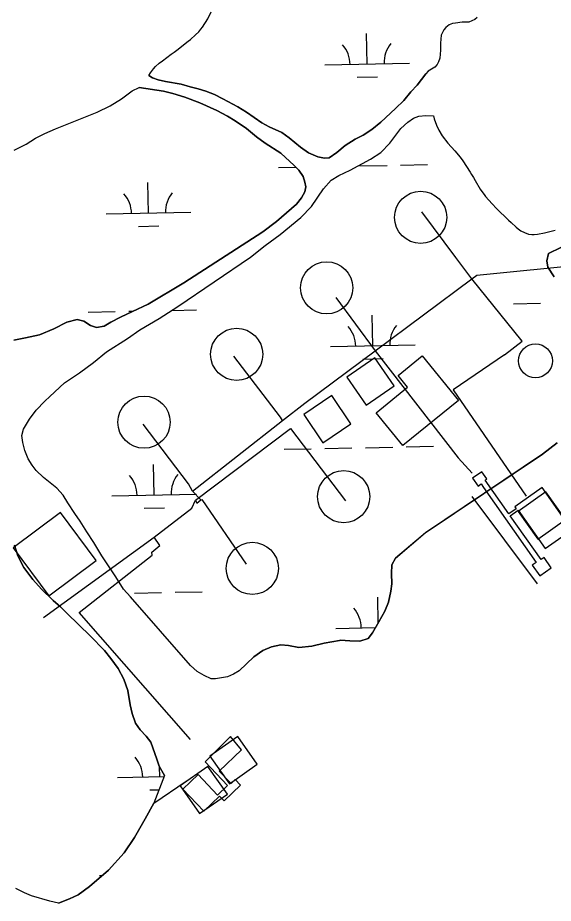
# Model space of a CAD drawing. Extents: x 3989314 to 4027622, y 243956 to 270014.
# Drawn here: x 4013310 to 4013942, y 263575 to 264620 of the extents above; entities that cross this region are included whole.
import ezdxf

# ---------------------------------------------------------------- set-up
doc = ezdxf.new("R2010")
doc.units = 0
for name, color, linetype in [('V-BLDG-OTLN', 7, 'Continuous'), ('V-CHAN-DOCK', 7, 'Continuous'), ('V-DOMW-TANK', 7, 'Continuous'), ('V-RIVR-EDGE', 7, 'Continuous'), ('V-TOPO-SHOR', 7, 'Continuous'), ('V-UTIL-LINE', 7, 'Continuous'), ('V-WETL-SWMP', 7, 'Continuous')]:
    doc.layers.add(name, color=color, linetype=linetype)

msp = doc.modelspace()

# ---------------------------------------------------------------- linework, layer by layer
at = {"layer": 'V-BLDG-OTLN'}
for points in [[(4013754.1, 264185.9), (4013731.3, 264218.8), (4013698.5, 264196), (4013721.3, 264163.1)], [(4013787.4, 264221.2), (4013830.1, 264168.5), (4013764.4, 264115.3), (4013732.8, 264154.2), (4013769.9, 264184.3), (4013758.8, 264198)], [(4013680.7, 264174.3), (4013647.6, 264151.9), (4013670.1, 264118.8), (4013703.2, 264141.2)], [(4013900.6, 264037.7), (4013923.6, 264005), (4013956.3, 264028), (4013933.3, 264060.7)], [(4013360.4, 264036.2), (4013304.6, 263994.6), (4013346.7, 263938.1), (4013402.5, 263979.7)], [(4013536.8, 263748.8), (4013559.8, 263716.1), (4013592.6, 263739.1), (4013569.5, 263771.9)], [(4013501.6, 263713.6), (4013524.6, 263680.9), (4013557.3, 263703.9), (4013534.3, 263736.6)]]:
    msp.add_lwpolyline(points, close=True, dxfattribs=at)
at = {"layer": 'V-CHAN-DOCK'}
for points in [[(4013859.5, 264065.8), (4013921.6, 263977.4), (4013917.1, 263974.2), (4013925.9, 263961.7), (4013939.4, 263971.2), (4013931, 263983.2), (4013927.6, 263980.7), (4013891.2, 264032.5), (4013900.6, 264039.1), (4013932.4, 263993.8), (4013964, 264016), (4013929, 264065.9), (4013896.5, 264043.1), (4013898.1, 264040.9), (4013889.5, 264034.9), (4013861.5, 264074.7), (4013863.5, 264076.1), (4013857.5, 264084.5), (4013846.7, 264077), (4013853.3, 264067.6), (4013856.8, 264070.1), (4013859.7, 264066), (4013859.5, 264065.8)], [(4013531.1, 263741.9), (4013557.5, 263714), (4013545.6, 263702.8), (4013522.9, 263726.9), (4013504.9, 263709.8), (4013529.4, 263683.9), (4013548.2, 263701.7), (4013553.5, 263696.1), (4013572.8, 263714.4), (4013566.5, 263721), (4013561.7, 263716.4), (4013547.7, 263731.2), (4013574, 263756.1), (4013561.2, 263772.1), (4013531.1, 263741.9)]]:
    msp.add_lwpolyline(points, dxfattribs=at)
at = {"layer": 'V-DOMW-TANK'}
for centre, radius in [((4013785.4, 264384.8), 30.8), ((4013674.5, 264301.6), 30.8), ((4013568.3, 264223.1), 30.8), ((4013920.9, 264215.4), 20), ((4013459, 264143), 30.8), ((4013694.6, 264055.1), 30.8), ((4013586.8, 263970.4), 30.8)]:
    msp.add_circle(centre, radius, dxfattribs=at)
at = {"layer": 'V-RIVR-EDGE'}
for points in [[(4013464.8, 264552.1), (4013466.8, 264555.5), (4013470, 264560), (4013472.7, 264562.8), (4013477, 264566.7), (4013480.7, 264569.7), (4013491.2, 264577.6), (4013494.6, 264579.8), (4013497.7, 264582), (4013511, 264592.6), (4013513.9, 264594.6), (4013519.9, 264600.2), (4013523.6, 264603.9), (4013526.2, 264606.9), (4013528, 264609.3), (4013534.3, 264619.3), (4013538.3, 264627.6)], [(4013305.6, 264464.2), (4013320.1, 264471.3), (4013330.9, 264478.3), (4013342.1, 264483.9), (4013354.4, 264489.2), (4013403.5, 264509.1), (4013418.9, 264516.4), (4013432.3, 264524.6), (4013444.9, 264534.3), (4013453.4, 264538.1)], [(4013942.8, 264314.6), (4013935.7, 264326.1), (4013934.3, 264333.4), (4013936.1, 264342.3), (4013950.7, 264349.3)], [(4013571.4, 263849.5), (4013588.7, 263865.9), (4013599.3, 263873.5), (4013609.5, 263877.9), (4013620.5, 263880.2), (4013629.6, 263879.4), (4013641.8, 263876.9), (4013656.9, 263878.5), (4013671.4, 263882.1), (4013689.8, 263885.3), (4013690.9, 263885.7), (4013702, 263885), (4013713.8, 263884.5), (4013723.3, 263887.6), (4013728.7, 263894.2), (4013736.2, 263907.2), (4013743.1, 263920.1), (4013747.3, 263930.7), (4013750.4, 263943.5), (4013751.5, 263952), (4013751.1, 263964.2), (4013751.6, 263974.7), (4013755.9, 263982.5), (4013790.9, 264012.2), (4013929.1, 264105.2), (4013946.4, 264118.6)], [(4013358, 263575.1), (4013371, 263580.4), (4013381.4, 263585.2), (4013394.7, 263594.9), (4013417, 263614), (4013435.7, 263634.8), (4013447.9, 263652.8), (4013460.4, 263674.6), (4013470.5, 263693.1), (4013508.9, 263719.4)]]:
    msp.add_lwpolyline(points, dxfattribs=at)
at = {"layer": 'V-TOPO-SHOR'}
for points in [[(4013852.3, 264620.8), (4013849.2, 264618.4), (4013845.9, 264616.6), (4013842.2, 264615.4), (4013838.6, 264615.1), (4013834.4, 264615.2), (4013826.6, 264614.2), (4013822.9, 264613.5), (4013818.9, 264611.9), (4013815.2, 264609), (4013812.7, 264606), (4013811.3, 264603.2), (4013809.8, 264599.8), (4013808.8, 264590.4), (4013808.7, 264582.2), (4013808.3, 264577.3), (4013807.9, 264572.9), (4013806.4, 264568.4), (4013805, 264565.4), (4013802.1, 264562), (4013794.1, 264557.2), (4013791.4, 264554.4)], [(4013464.8, 264552.1), (4013468.9, 264549.6), (4013475.6, 264547.1), (4013484.3, 264545), (4013502.7, 264541.9), (4013513.5, 264538.8), (4013522.8, 264536.5), (4013532, 264533.6), (4013542, 264529.7), (4013551.8, 264524.9), (4013569.5, 264515.3), (4013579.9, 264509), (4013598.2, 264496.5), (4013606.7, 264491.7), (4013621.8, 264484.9), (4013630.4, 264478.8), (4013643.5, 264467.6), (4013653, 264460.9), (4013664.2, 264456.1), (4013672, 264454.7), (4013677.3, 264455)], [(4013677.3, 264455), (4013686.6, 264461.4), (4013696.3, 264469.8), (4013708, 264477.1), (4013717.4, 264481.8), (4013727.7, 264488.5), (4013738.4, 264497), (4013755.7, 264513.3), (4013765.5, 264522.8), (4013773.9, 264532.9), (4013781.3, 264540.7), (4013791.4, 264554.4)], [(4013305.2, 264239.7), (4013319, 264242.4), (4013335.8, 264246.2), (4013352.6, 264253.2), (4013368, 264261), (4013380.1, 264264.3), (4013387.9, 264262.4), (4013395.8, 264257.3), (4013403.1, 264254.6), (4013412, 264256.3), (4013419.9, 264260.9), (4013431.3, 264267.1), (4013445.3, 264273.8), (4013463.7, 264282.2), (4013506, 264307.4), (4013599.3, 264367.7), (4013615.5, 264379.9), (4013638.8, 264400.3), (4013644.9, 264407.8), (4013648.7, 264415.1), (4013649.8, 264420.8), (4013648.8, 264426.2), (4013646.7, 264432.9), (4013641.7, 264440.5), (4013636.3, 264446.1), (4013620.3, 264460.6), (4013601.9, 264472.3), (4013591.9, 264479.8), (4013579.8, 264489.6), (4013566.5, 264498.9), (4013557.6, 264504.3), (4013544.8, 264511), (4013525, 264519.9), (4013507.1, 264526.6), (4013492.9, 264531), (4013481.9, 264533.7), (4013453.4, 264538.1)], [(4013571.4, 263849.5), (4013564.5, 263845.7), (4013557.5, 263842.2), (4013543.4, 263839.9), (4013538.4, 263840.2), (4013530.1, 263844), (4013521.7, 263848.8), (4013513.8, 263855.9), (4013443.2, 263936.7), (4013434.8, 263946), (4013425.8, 263960.3), (4013409.3, 263985.1), (4013399.9, 264000.8), (4013391.4, 264013.6), (4013383.6, 264026.2), (4013377.3, 264035.3), (4013369.2, 264047.7), (4013363.5, 264056.8), (4013356.1, 264065.3), (4013340.2, 264077.7), (4013331.8, 264086.1), (4013326.8, 264092.3), (4013322.2, 264099.9), (4013318.5, 264109.7), (4013315.8, 264118.9), (4013314.7, 264127.1), (4013316.8, 264134.9), (4013323.9, 264146.7), (4013331.8, 264157), (4013342, 264167.8), (4013347.8, 264173.4), (4013365.2, 264189.4), (4013382.8, 264201.4), (4013399.3, 264213.4), (4013414.7, 264225.9), (4013439.4, 264241.9), (4013454.2, 264251.9), (4013476.8, 264265.2), (4013498.9, 264279.6), (4013584.5, 264337.6), (4013602, 264351.4), (4013619.7, 264364.7), (4013644, 264384.7), (4013656.7, 264397.6), (4013670.7, 264418.6), (4013679.7, 264428.7), (4013688.8, 264434.2), (4013702.1, 264440.5), (4013726.3, 264453.3), (4013738.5, 264461.4), (4013749, 264472.2), (4013762, 264489.8), (4013770.4, 264497.2), (4013776.8, 264501.8), (4013783.3, 264504.1), (4013791.5, 264504.9), (4013800.4, 264504.5)], [(4013800.4, 264504.5), (4013801.4, 264501), (4013804.2, 264493.5), (4013806.8, 264487.9), (4013810.8, 264481), (4013817.4, 264472.4), (4013825.6, 264463.5), (4013832.1, 264455.7), (4013835.2, 264451.4), (4013843.9, 264438.1), (4013845.5, 264435.2), (4013847.9, 264431.7), (4013849.6, 264428.4), (4013855.6, 264418.1), (4013857.6, 264415.2), (4013860.4, 264411.9), (4013862.1, 264409.4), (4013869.7, 264400.8), (4013875.1, 264395.2), (4013889.2, 264381.5), (4013892.4, 264378.8), (4013898, 264373.3), (4013900.6, 264371.1), (4013903.8, 264368.9), (4013907.9, 264366.9), (4013912.8, 264365.1), (4013916.5, 264364.6), (4013919.5, 264364.6), (4013923.5, 264364.8), (4013931.6, 264366.6), (4013934.6, 264367.4), (4013944, 264369.7)], [(4013483.1, 263726), (4013476.7, 263736.9), (4013474, 263745.3), (4013466.9, 263765.3), (4013461.7, 263772.5), (4013454.6, 263779.7), (4013449.1, 263787.5), (4013445, 263799), (4013442.7, 263809.2), (4013439.9, 263826.2), (4013435.3, 263839.5), (4013428.3, 263852.4), (4013419.9, 263863.9), (4013412.5, 263873.4), (4013395.3, 263890.9), (4013368.3, 263917.1), (4013360.3, 263925.1), (4013351.6, 263932.6), (4013338.1, 263945.9), (4013327.9, 263957.4), (4013317.2, 263971.5), (4013310.1, 263985.3), (4013306.2, 263997.9)], [(4013358, 263575.1), (4013347.9, 263577.6), (4013326.2, 263584), (4013317.9, 263587.3), (4013307.9, 263592.5)]]:
    msp.add_lwpolyline(points, dxfattribs=at)
at = {"layer": 'V-UTIL-LINE'}
for p, q in [((4013731.8, 264227.2), (4013845.8, 264312.1)), ((4013685.2, 264290), (4013731.8, 264227.2)), ((4013516, 264061.5), (4013622.4, 264144.8)), ((4013526.2, 264051.2), (4013516, 264061.5)), ((4013845.7, 264055.4), (4013922.9, 263952)), ((4013340.3, 263912.3), (4013471.1, 264007.3))]:
    msp.add_line(p, q, dxfattribs=at)
for points in [[(4013845.8, 264312.1), (4013826.8, 264337.3), (4013786.8, 264391.3)], [(4013845.8, 264312.1), (4013851.8, 264316.5), (4014116, 264343.1), (4014176.9, 264256.5)], [(4013884.2, 264222.6), (4013905.2, 264238.7), (4013845.8, 264312.1)], [(4013622.4, 264144.8), (4013620, 264148.9), (4013564.9, 264220.9)], [(4013622.4, 264144.8), (4013648.9, 264165.6), (4013731.8, 264227.2)], [(4013731.8, 264227.2), (4013829.8, 264100.8), (4013846.4, 264082.8)], [(4013884.2, 264222.6), (4013823.7, 264181), (4013909.9, 264055.6)], [(4013516, 264061.5), (4013511.3, 264070.4), (4013458.1, 264140.7)], [(4013519.8, 264051.1), (4013632, 264135.7), (4013696.7, 264050.2)], [(4013471.1, 264007.3), (4013515.4, 264041.5), (4013519.8, 264051.1)], [(4013519.8, 264051.1), (4013521.4, 264047.3), (4013526.2, 264051.2)], [(4013526.2, 264051.2), (4013527.1, 264051.9), (4013579.4, 263975.5)], [(4013513.9, 263768.4), (4013382.4, 263918.3), (4013468.5, 263986.2), (4013468.4, 263989.4), (4013477.7, 263997.4), (4013471.1, 264007.3)]]:
    msp.add_lwpolyline(points, dxfattribs=at)
at = {"layer": 'V-WETL-SWMP'}
for p, q in [((4013722.2, 264565.8), (4013721.5, 264601.8)), ((4013672.2, 264564.8), (4013772.2, 264566.8)), ((4013710.5, 264550.1), (4013734.5, 264550.6)), ((4013761.8, 264446.5), (4013793.7, 264447.1)), ((4013617.8, 264443.6), (4013638.3, 264444)), ((4013713.8, 264445.5), (4013745.8, 264446.1)), ((4013464.2, 264389.8), (4013463.5, 264425.8)), ((4013414.2, 264388.8), (4013514.2, 264390.8)), ((4013452.5, 264374.1), (4013476.5, 264374.6)), ((4013894.9, 264282.9), (4013926.9, 264283.6)), ((4013393.1, 264272.9), (4013425.1, 264273.6)), ((4013441.1, 264273.9), (4013445.6, 264274)), ((4013491.6, 264274.9), (4013521.1, 264275.5)), ((4013728.8, 264233.2), (4013728.1, 264269.2)), ((4013678.9, 264232.2), (4013778.8, 264234.2)), ((4013717.2, 264217.5), (4013741.1, 264218)), ((4013672.4, 264111.9), (4013704.4, 264112.6)), ((4013720.4, 264112.9), (4013752.4, 264113.5)), ((4013768.4, 264113.9), (4013800.4, 264114.5)), ((4013624.4, 264111), (4013656.4, 264111.6)), ((4013470.9, 264057.2), (4013470.1, 264093.2)), ((4013420.9, 264056.2), (4013520.9, 264058.2)), ((4013459.2, 264041.5), (4013483.2, 264042)), ((4013447.8, 263941.3), (4013479.8, 263941.9)), ((4013495.7, 263942.2), (4013527.7, 263942.9)), ((4013735.4, 263905.7), (4013734.8, 263936.6)), ((4013685.5, 263899.6), (4013732.3, 263900.5)), ((4013477.5, 263724.6), (4013477.3, 263735.8)), ((4013427.5, 263723.6), (4013482.5, 263724.7)), ((4013465.8, 263708.9), (4013476.6, 263709.1)), ((4013406.4, 263607.7), (4013409.7, 263607.8))]:
    msp.add_line(p, q, dxfattribs=at)
for points in [[(4013598.2, 264496.5), (4013579.9, 264509), (4013569.5, 264515.3), (4013551.8, 264524.9), (4013542, 264529.7), (4013532, 264533.6), (4013522.8, 264536.5), (4013513.5, 264538.8), (4013502.7, 264541.9), (4013484.3, 264545), (4013475.6, 264547.1), (4013468.9, 264549.6), (4013464.8, 264552.1), (4013466.8, 264555.5), (4013470, 264560), (4013472.7, 264562.8), (4013477, 264566.7), (4013480.7, 264569.7), (4013491.2, 264577.6), (4013494.6, 264579.8), (4013497.7, 264582), (4013511, 264592.6), (4013513.9, 264594.6), (4013519.9, 264600.2), (4013523.6, 264603.9), (4013526.2, 264606.9), (4013528, 264609.3), (4013534.3, 264619.3), (4013538.3, 264627.6)], [(4013852.3, 264620.8), (4013849.2, 264618.4), (4013845.9, 264616.6), (4013842.2, 264615.4), (4013838.6, 264615.1), (4013834.4, 264615.2), (4013826.6, 264614.2), (4013822.9, 264613.5), (4013818.9, 264611.9), (4013815.2, 264609), (4013812.7, 264606), (4013811.3, 264603.2), (4013809.8, 264599.8), (4013808.8, 264590.4), (4013808.7, 264582.2), (4013808.3, 264577.3), (4013807.9, 264572.9), (4013806.4, 264568.4), (4013805, 264565.4), (4013802.1, 264562), (4013794.1, 264557.2), (4013791.4, 264554.4), (4013781.3, 264540.7), (4013773.9, 264532.9), (4013765.5, 264522.8), (4013755.7, 264513.3), (4013738.4, 264497), (4013727.7, 264488.5), (4013717.4, 264481.8), (4013708, 264477.1), (4013696.3, 264469.8), (4013686.6, 264461.4), (4013677.3, 264455), (4013672, 264454.7), (4013664.2, 264456.1), (4013653, 264460.9), (4013643.5, 264467.6), (4013630.4, 264478.8), (4013621.8, 264484.9), (4013606.7, 264491.7), (4013598.2, 264496.5)], [(4013305.6, 264464.2), (4013320.1, 264471.3), (4013330.9, 264478.3), (4013342.1, 264483.9), (4013354.4, 264489.2), (4013403.5, 264509.1), (4013418.9, 264516.4), (4013432.3, 264524.6), (4013444.9, 264534.3), (4013453.4, 264538.1), (4013481.9, 264533.7), (4013492.9, 264531), (4013507.1, 264526.6), (4013525, 264519.9), (4013544.8, 264511), (4013557.6, 264504.3), (4013566.5, 264498.9), (4013579.8, 264489.6), (4013591.9, 264479.8), (4013601.9, 264472.3), (4013620.3, 264460.6), (4013636.3, 264446.1), (4013641.7, 264440.5)], [(4013599.3, 263873.5), (4013588.7, 263865.9), (4013571.4, 263849.5), (4013564.5, 263845.7), (4013557.5, 263842.2), (4013543.4, 263839.9), (4013538.4, 263840.2), (4013530.1, 263844), (4013521.7, 263848.8), (4013513.8, 263855.9), (4013443.2, 263936.7), (4013434.8, 263946), (4013425.8, 263960.3), (4013409.3, 263985.1), (4013399.9, 264000.8), (4013391.4, 264013.6), (4013383.6, 264026.2), (4013377.3, 264035.3), (4013369.2, 264047.7), (4013363.5, 264056.8), (4013356.1, 264065.3), (4013340.2, 264077.7), (4013331.8, 264086.1), (4013326.8, 264092.3), (4013322.2, 264099.9), (4013318.5, 264109.7), (4013315.8, 264118.9), (4013314.7, 264127.1), (4013316.8, 264134.9), (4013323.9, 264146.7), (4013331.8, 264157), (4013342, 264167.8), (4013347.8, 264173.4), (4013365.2, 264189.4), (4013382.8, 264201.4), (4013399.3, 264213.4), (4013414.7, 264225.9), (4013439.4, 264241.9), (4013454.2, 264251.9), (4013476.8, 264265.2), (4013498.9, 264279.6), (4013584.5, 264337.6), (4013602, 264351.4), (4013619.7, 264364.7), (4013644, 264384.7), (4013656.7, 264397.6), (4013670.7, 264418.6), (4013679.7, 264428.7), (4013688.8, 264434.2), (4013702.1, 264440.5), (4013726.3, 264453.3), (4013738.5, 264461.4), (4013749, 264472.2), (4013762, 264489.8), (4013770.4, 264497.2), (4013776.8, 264501.8), (4013783.3, 264504.1), (4013791.6, 264504.9), (4013800.4, 264504.5), (4013801.4, 264501), (4013804.2, 264493.5), (4013806.8, 264487.9), (4013810.8, 264481), (4013817.4, 264472.4), (4013825.6, 264463.5), (4013832.1, 264455.7), (4013835.2, 264451.4), (4013843.9, 264438.1), (4013845.5, 264435.2), (4013847.9, 264431.7), (4013849.6, 264428.4), (4013855.6, 264418.1), (4013857.6, 264415.2), (4013860.4, 264411.9), (4013862.1, 264409.4), (4013869.7, 264400.8), (4013875.1, 264395.2), (4013889.2, 264381.5), (4013892.4, 264378.8), (4013898, 264373.3), (4013900.6, 264371.1), (4013903.8, 264368.9), (4013907.9, 264366.9), (4013912.8, 264365.1), (4013916.5, 264364.6), (4013919.5, 264364.6), (4013923.5, 264364.8), (4013931.6, 264366.6), (4013934.6, 264367.4), (4013944, 264369.7)], [(4013641.7, 264440.5), (4013646.7, 264432.9), (4013648.8, 264426.2), (4013649.8, 264420.8), (4013648.7, 264415.1), (4013644.9, 264407.8), (4013638.8, 264400.3), (4013615.5, 264379.9), (4013599.3, 264367.7), (4013506, 264307.4), (4013463.7, 264282.2), (4013445.3, 264273.8), (4013431.3, 264267.1), (4013419.9, 264260.9), (4013412, 264256.3), (4013403.1, 264254.6), (4013395.8, 264257.3), (4013387.9, 264262.4), (4013380.1, 264264.3), (4013368, 264261), (4013352.6, 264253.2), (4013335.8, 264246.2), (4013319, 264242.4), (4013305.2, 264239.7)], [(4013950.7, 264349.3), (4013936.1, 264342.3), (4013934.3, 264333.4), (4013935.7, 264326.1), (4013942.8, 264314.6)], [(4013946.4, 264118.6), (4013929.1, 264105.2), (4013791, 264012.2), (4013755.9, 263982.5), (4013751.6, 263974.7), (4013751.1, 263964.2), (4013751.5, 263952), (4013750.4, 263943.5), (4013747.3, 263930.7), (4013743.1, 263920.1), (4013736.2, 263907.2), (4013728.7, 263894.2), (4013723.3, 263887.6), (4013713.8, 263884.5), (4013702, 263885), (4013690.9, 263885.7), (4013689.8, 263885.3), (4013671.4, 263882.1), (4013656.9, 263878.5), (4013641.8, 263876.9), (4013629.6, 263879.4), (4013620.5, 263880.2), (4013609.5, 263877.9), (4013599.3, 263873.5)], [(4013306.2, 263997.9), (4013310.1, 263985.3), (4013317.2, 263971.5), (4013327.9, 263957.4), (4013338.1, 263945.9), (4013351.6, 263932.6), (4013360.3, 263925.1), (4013368.3, 263917.1), (4013395.3, 263890.9), (4013412.5, 263873.4), (4013419.9, 263863.9), (4013428.3, 263852.4), (4013435.3, 263839.5), (4013439.9, 263826.2), (4013442.7, 263809.2), (4013445, 263799), (4013449.1, 263787.5), (4013454.6, 263779.7), (4013461.7, 263772.5), (4013466.9, 263765.3), (4013474, 263745.3), (4013476.7, 263736.9), (4013483.1, 263726), (4013470.5, 263693.1), (4013460.4, 263674.6), (4013447.9, 263652.8), (4013435.7, 263634.8), (4013417, 263614), (4013394.7, 263594.9), (4013381.4, 263585.2), (4013371, 263580.4), (4013358, 263575.1), (4013347.9, 263577.6), (4013326.2, 263584), (4013317.9, 263587.3), (4013307.9, 263592.5)]]:
    msp.add_lwpolyline(points, dxfattribs=at)
for centre, start, end in [((4013667, 264565.1), 0.3699, 41.9135), ((4013777.4, 264567.4), 140.3699, 181.9135), ((4013409, 264389.2), 0.3699, 41.9135), ((4013519.5, 264391.4), 140.3699, 181.9135), ((4013673.6, 264232.5), 0.3699, 41.9135), ((4013784.1, 264234.7), 140.3699, 181.9135), ((4013526.1, 264058.8), 140.3699, 181.9135), ((4013415.6, 264056.6), 0.3699, 41.9135), ((4013680.2, 263899.9), 0.3699, 41.9135), ((4013422.2, 263723.9), 0.3699, 41.9135)]:
    msp.add_arc(centre, 35.2, start, end, dxfattribs=at)

doc.saveas('drawing.dxf')
